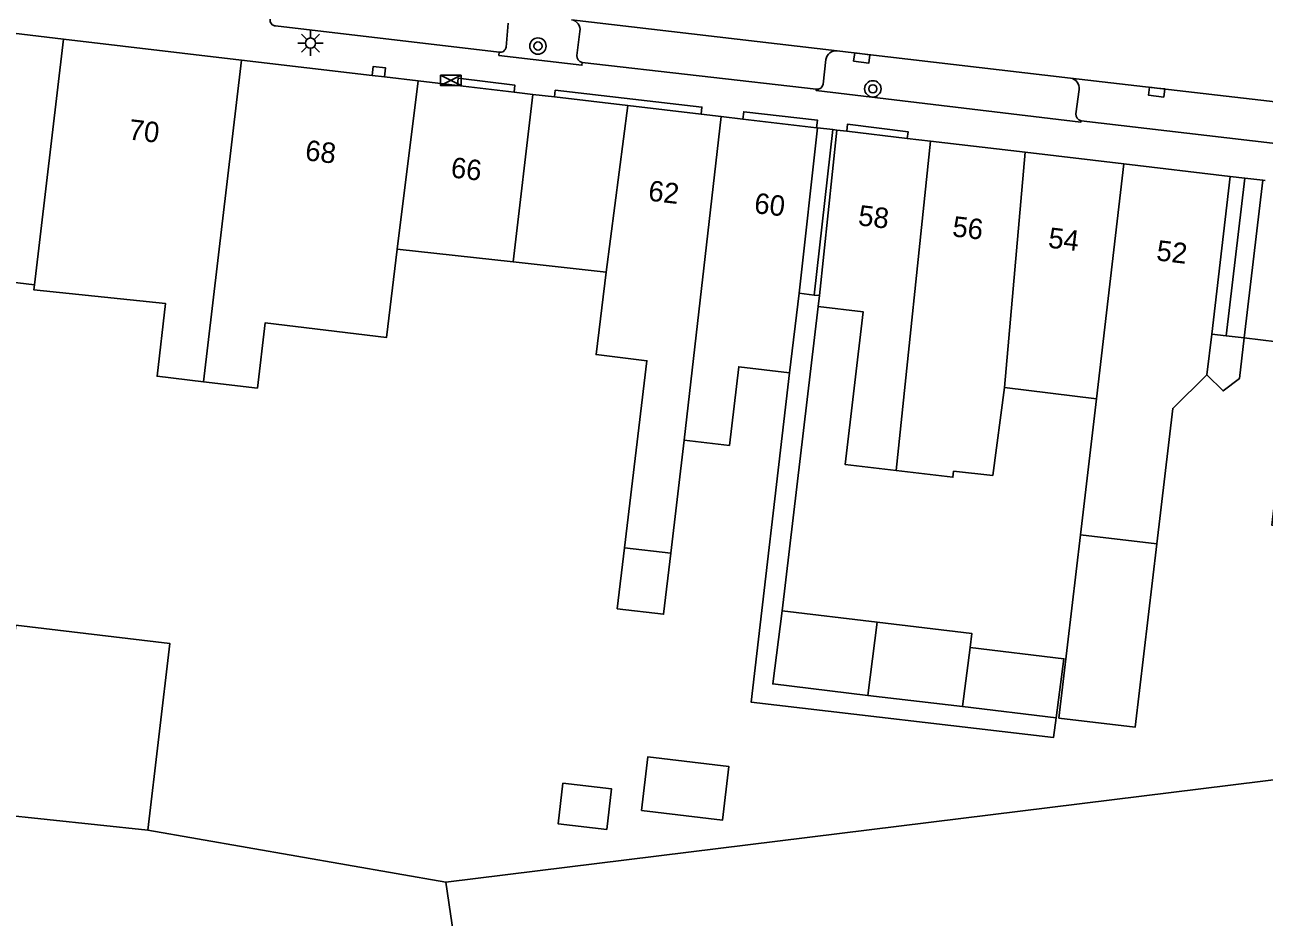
# Model space of a CAD drawing. Extents: x 132998 to 136004, y 396998 to 398512.
# Drawn here: x 134379.9 to 134440.5, y 397050.1 to 397093.7 of the extents above; entities that cross this region are included whole.
import ezdxf

# ---------------------------------------------------------------- set-up
doc = ezdxf.new("R2010")
doc.units = 0
for name, color, linetype in [('gg-afsc-erfafscheiding', 7, 'Continuous'), ('gg-anno-huisnummerreeks BGT', 7, 'Continuous'), ('gg-bbg-gedigitaliseerde bebouwing', 7, 'Continuous'), ('gg-bbg-gedigitaliseerde bebouwing onder overbouw', 7, 'Continuous'), ('gg-bbg-gedigitaliseerde bijgebouw', 7, 'Continuous'), ('gg-bbg-gedigitaliseerde overbouw', 7, 'Continuous'), ('gg-bbg-hoofdgebouw', 7, 'Continuous'), ('gg-bbg-luifel en loopbrug', 7, 'Continuous'), ('gg-bbg-pand overbouw', 7, 'Continuous'), ('gg-bbg-tussenscheiding', 7, 'Continuous'), ('gg-bbg-tussenscheiding niveau 01', 7, 'Continuous'), ('gg-knt-verharding', 7, 'Continuous'), ('gg-knt-verharding nz', 7, 'Continuous'), ('gt-grn-vlakafsluiter', 7, 'Continuous'), ('gt-symb-boom', 7, 'Continuous'), ('gt-symb-kast', 7, 'Continuous'), ('gt-symb-kolk', 7, 'Continuous'), ('gt-symb-lichtmast', 7, 'Continuous')]:
    doc.layers.add(name, color=color, linetype=linetype)

# ---------------------------------------------------------------- blocks, each defined once
blk = doc.blocks.new('gt0-KAST')
at = {"layer": 'gt-symb-kast'}
for p, q in [((-0.501, -0.249), (0.501, 0.249)), ((-0.501, 0.249), (0.501, -0.249))]:
    blk.add_line(p, q, dxfattribs=at)
blk.add_lwpolyline([(0.501, 0.249), (-0.501, 0.249), (-0.501, -0.249), (0.501, -0.249)], close=True, dxfattribs=at)
blk = doc.blocks.new('gt0-BOOM')
at = {"layer": 'gt-symb-boom'}
for radius in [0.4, 0.2]:
    blk.add_circle((0, 0), radius, dxfattribs=at)
blk = doc.blocks.new('gt0-LMAST')
at = {"layer": 'gt-symb-lichtmast'}
for p, q in [((-0.005, 0.246), (-0.005, 0.621)), ((-0.182, 0.173), (-0.447, 0.438)), ((0.172, 0.173), (0.437, 0.438)), ((-0.255, -0.004), (-0.63, -0.004)), ((-0.182, -0.181), (-0.447, -0.446)), ((-0.005, -0.254), (-0.005, -0.629)), ((0.437, -0.446), (0.172, -0.181)), ((0.245, -0.004), (0.62, -0.004))]:
    blk.add_line(p, q, dxfattribs=at)
blk.add_circle((-0.005, -0.004), 0.25, dxfattribs=at)
blk = doc.blocks.new('gt0-KOLK')
at = {"layer": 'gt-symb-kolk'}
blk.add_lwpolyline([(0, 0), (0.375, 0), (0.375, 0.4), (-0.375, 0.4), (-0.375, 0), (0, 0)], dxfattribs=at)

msp = doc.modelspace()

# ---------------------------------------------------------------- linework, layer by layer
at = {"layer": 'gg-afsc-erfafscheiding'}
for p, q in [((134418.724, 397079.945), (134416.978, 397065.071)), ((134385.961, 397054.34), (134400.531, 397051.803))]:
    msp.add_line(p, q, dxfattribs=at)
for points in [[(134439.555, 397078.412), (134439.32, 397076.422), (134438.527, 397075.821), (134437.734, 397076.609)], [(134417.336, 397076.707), (134415.447, 397060.609), (134430.235, 397058.881), (134430.362, 397059.837)]]:
    msp.add_lwpolyline(points, dxfattribs=at)
at = {"layer": 'gg-bbg-gedigitaliseerde bebouwing'}
for p, q in [((134403.816, 397082.128), (134398.147, 397082.753)), ((134408.358, 397081.628), (134403.816, 397082.128)), ((134417.336, 397076.707), (134417.794, 397080.597)), ((134418.542, 397080.509), (134418.787, 397080.48)), ((134418.787, 397080.48), (134418.724, 397079.945)), ((134437.734, 397076.609), (134437.968, 397078.598)), ((134427.836, 397075.993), (134432.331, 397075.429)), ((134432.331, 397075.429), (134431.549, 397068.779)), ((134411.527, 397067.881), (134412.187, 397073.41)), ((134412.187, 397073.41), (134414.398, 397073.15)), ((134431.549, 397068.779), (134435.286, 397068.339)), ((134411.527, 397067.881), (134409.263, 397068.151))]:
    msp.add_line(p, q, dxfattribs=at)
for points in [[(134380.417, 397081), (134378.089, 397081.278), (134378.475, 397084.516), (134377.345, 397084.649)], [(134388.684, 397076.269), (134391.32, 397075.959), (134391.695, 397079.143), (134397.634, 397078.434), (134398.147, 397082.753)], [(134408.358, 397081.628), (134407.876, 397077.593), (134410.354, 397077.297), (134409.263, 397068.151)], [(134380.417, 397081), (134380.389, 397080.762), (134386.826, 397080.088), (134386.408, 397076.537), (134388.684, 397076.269)], [(134418.724, 397079.945), (134420.93, 397079.685), (134420.052, 397072.219), (134422.536, 397071.926)], [(134443.593, 397071.333), (134443.314, 397068.977), (134440.907, 397069.262), (134441.954, 397078.129), (134439.555, 397078.412)], [(134414.398, 397073.15), (134414.851, 397077), (134417.336, 397076.707)], [(134435.286, 397068.339), (134436.066, 397074.965), (134437.734, 397076.609)], [(134427.836, 397075.993), (134427.263, 397071.688), (134425.352, 397071.893), (134425.317, 397071.599), (134422.536, 397071.926)]]:
    msp.add_lwpolyline(points, dxfattribs=at)
at = {"layer": 'gg-bbg-gedigitaliseerde bebouwing onder overbouw'}
for p, q in [((134417.794, 397080.597), (134418.697, 397088.682)), ((134418.542, 397080.509), (134419.445, 397088.594)), ((134438.874, 397086.308), (134437.968, 397078.598)), ((134440.461, 397086.121), (134439.555, 397078.412))]:
    msp.add_line(p, q, dxfattribs=at)
at = {"layer": 'gg-bbg-gedigitaliseerde bijgebouw'}
for p, q in [((134416.978, 397065.071), (134421.608, 397064.518)), ((134425.783, 397060.383), (134421.16, 397060.935)), ((134425.783, 397060.383), (134430.362, 397059.837)), ((134377.115, 397055.283), (134385.961, 397054.34))]:
    msp.add_line(p, q, dxfattribs=at)
for points in [[(134421.16, 397060.935), (134416.513, 397061.49), (134416.978, 397065.071)], [(134421.608, 397064.518), (134426.242, 397063.965), (134426.153, 397063.27)], [(134385.961, 397054.34), (134387.031, 397063.474), (134379.507, 397064.368), (134378.87, 397059.008), (134377.613, 397059.157)], [(134430.362, 397059.837), (134430.745, 397062.722), (134426.153, 397063.27)], [(134410.09, 397055.304), (134410.401, 397057.925), (134414.368, 397057.454), (134414.056, 397054.833), (134410.09, 397055.304)], [(134406.25, 397056.646), (134408.634, 397056.362), (134408.397, 397054.376), (134406.013, 397054.66), (134406.25, 397056.646)]]:
    msp.add_lwpolyline(points, dxfattribs=at)
at = {"layer": 'gg-bbg-gedigitaliseerde overbouw'}
for p, q in [((134417.794, 397080.597), (134418.542, 397080.509)), ((134438.681, 397078.514), (134437.968, 397078.598)), ((134439.555, 397078.412), (134438.681, 397078.514))]:
    msp.add_line(p, q, dxfattribs=at)
at = {"layer": 'gg-bbg-hoofdgebouw'}
for p, q in [((134376.059, 397093.699), (134381.843, 397093.019)), ((134381.843, 397093.019), (134390.542, 397091.995)), ((134390.542, 397091.995), (134396.924, 397091.244)), ((134396.924, 397091.244), (134397.528, 397091.173)), ((134397.528, 397091.173), (134399.179, 397090.979)), ((134399.179, 397090.979), (134401.091, 397090.754)), ((134401.091, 397090.754), (134403.867, 397090.427)), ((134403.867, 397090.427), (134404.785, 397090.319)), ((134404.785, 397090.319), (134405.839, 397090.195)), ((134405.839, 397090.195), (134409.423, 397089.774)), ((134409.423, 397089.774), (134413.007, 397089.352)), ((134413.007, 397089.352), (134413.982, 397089.237)), ((134413.982, 397089.237), (134415.049, 397089.111)), ((134415.049, 397089.111), (134418.653, 397088.687)), ((134418.653, 397088.687), (134418.697, 397088.682)), ((134419.445, 397088.594), (134419.643, 397088.571)), ((134419.643, 397088.571), (134420.125, 397088.515)), ((134420.125, 397088.515), (134423.087, 397088.166)), ((134423.087, 397088.166), (134424.22, 397088.033)), ((134424.22, 397088.033), (134428.85, 397087.488)), ((134428.85, 397087.488), (134433.673, 397086.92)), ((134433.673, 397086.92), (134438.874, 397086.308)), ((134440.461, 397086.121), (134440.583, 397086.107))]:
    msp.add_line(p, q, dxfattribs=at)
at = {"layer": 'gg-bbg-luifel en loopbrug'}
for points in [[(134431.549, 397068.779), (134430.496, 397059.821), (134434.232, 397059.382), (134435.286, 397068.339)], [(134409.263, 397068.151), (134408.907, 397065.172), (134411.172, 397064.902), (134411.527, 397067.881)]]:
    msp.add_lwpolyline(points, dxfattribs=at)
at = {"layer": 'gg-bbg-pand overbouw'}
for p, q in [((134419.445, 397088.594), (134418.697, 397088.682)), ((134439.587, 397086.224), (134438.874, 397086.308)), ((134440.461, 397086.121), (134439.587, 397086.224))]:
    msp.add_line(p, q, dxfattribs=at)
at = {"layer": 'gg-bbg-tussenscheiding'}
for p, q in [((134380.417, 397081), (134381.843, 397093.019)), ((134388.684, 397076.269), (134390.542, 397091.995)), ((134398.147, 397082.753), (134399.179, 397090.979)), ((134403.816, 397082.128), (134404.785, 397090.319)), ((134408.358, 397081.628), (134409.423, 397089.774)), ((134412.187, 397073.41), (134413.982, 397089.237)), ((134418.787, 397080.48), (134419.643, 397088.571)), ((134422.536, 397071.926), (134424.22, 397088.033)), ((134427.836, 397075.993), (134428.85, 397087.488)), ((134432.331, 397075.429), (134433.673, 397086.92)), ((134421.16, 397060.935), (134421.608, 397064.518)), ((134426.153, 397063.27), (134425.783, 397060.383))]:
    msp.add_line(p, q, dxfattribs=at)
at = {"layer": 'gg-bbg-tussenscheiding niveau 01'}
msp.add_line((134438.681, 397078.514), (134439.587, 397086.224), dxfattribs=at)
at = {"layer": 'gg-knt-verharding'}
for p, q in [((134403.14, 397092.377), (134392.205, 397093.665)), ((134403.581, 397093.807), (134403.47, 397092.628)), ((134406.937, 397092.224), (134407.084, 397093.399)), ((134418.634, 397090.572), (134407.194, 397091.885)), ((134419.111, 397092.022), (134418.972, 397090.812)), ((134431.333, 397089.364), (134431.492, 397090.552)), ((134454.067, 397086.403), (134431.585, 397089.028))]:
    msp.add_line(p, q, dxfattribs=at)
for points in [[(134407.194, 397091.885), (134407.177, 397091.743), (134403.122, 397092.226), (134403.14, 397092.377)], [(134431.064, 397091.112), (134420.887, 397092.296), (134419.651, 397092.454)], [(134396.924, 397091.244), (134396.976, 397091.688), (134397.58, 397091.616), (134397.528, 397091.173)], [(134401.091, 397090.754), (134401.132, 397091.104), (134403.907, 397090.765), (134403.867, 397090.427)], [(134431.585, 397089.028), (134431.578, 397088.965), (134418.627, 397090.512), (134418.634, 397090.572)], [(134413.007, 397089.352), (134413.048, 397089.7), (134405.878, 397090.521), (134405.839, 397090.195)], [(134418.653, 397088.687), (134418.697, 397089.06), (134415.092, 397089.47), (134415.049, 397089.111)], [(134423.087, 397088.166), (134423.126, 397088.495), (134420.167, 397088.869), (134420.125, 397088.515)]]:
    msp.add_lwpolyline(points, dxfattribs=at)
for centre, radius, start, end in [((134392.22, 397093.952), 0.287, 172.73539, 267.05001), ((134406.595, 397093.478), 0.496, 350.83848, 80.67461), ((134403.18, 397092.667), 0.292, 262.10251, 352.41117), ((134419.615, 397091.946), 0.51, 85.93407, 171.38555), ((134407.249, 397092.193), 0.313, 174.3873, 259.94511), ((134418.681, 397090.864), 0.296, 260.95656, 349.79745), ((134430.992, 397090.613), 0.504, 352.99846, 81.78186), ((134431.65, 397089.339), 0.318, 175.54241, 258.19739)]:
    msp.add_arc(centre, radius, start, end, dxfattribs=at)
at = {"layer": 'gg-knt-verharding nz'}
for p, q in [((134419.651, 397092.454), (134406.675, 397093.967)), ((134455.026, 397088.323), (134431.064, 397091.112))]:
    msp.add_line(p, q, dxfattribs=at)
at = {"layer": 'gt-grn-vlakafsluiter'}
for p, q in [((134400.531, 397051.803), (134444.38, 397057.228)), ((134403.741, 397030.211), (134400.531, 397051.803))]:
    msp.add_line(p, q, dxfattribs=at)

# ---------------------------------------------------------------- block references
at = {"layer": 'gt-symb-boom'}
for p in [(134405.032, 397092.68), (134421.403, 397090.589)]:
    msp.add_blockref('gt0-BOOM', p, dxfattribs=at)
at = {"layer": 'gt-symb-kast'}
msp.add_blockref('gt0-KAST', (134400.771, 397091.001), dxfattribs=at)
at = {"layer": 'gt-symb-kolk'}
for p, rotation in [((134420.887, 397092.296), 172.70983774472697), ((134435.301, 397090.628), 173.48157272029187)]:
    msp.add_blockref('gt0-KOLK', p, dxfattribs=dict(at, rotation=rotation))
at = {"layer": 'gt-symb-lichtmast'}
msp.add_blockref('gt0-LMAST', (134393.916, 397092.831), dxfattribs=at)

# ---------------------------------------------------------------- texts
at = {"layer": 'gg-anno-huisnummerreeks BGT'}
for s, p in [('70', (134384.984, 397088.118)), ('68', (134393.616, 397087.102)), ('66', (134400.737, 397086.264)), ('62', (134410.389, 397085.129)), ('60', (134415.568, 397084.519)), ('58', (134420.651, 397083.921)), ('56', (134425.254, 397083.38)), ('54', (134429.943, 397082.828)), ('52', (134435.231, 397082.205))]:
    msp.add_text(s, height=1, rotation=353.3, dxfattribs=at).set_placement(p)

doc.saveas('drawing.dxf')
